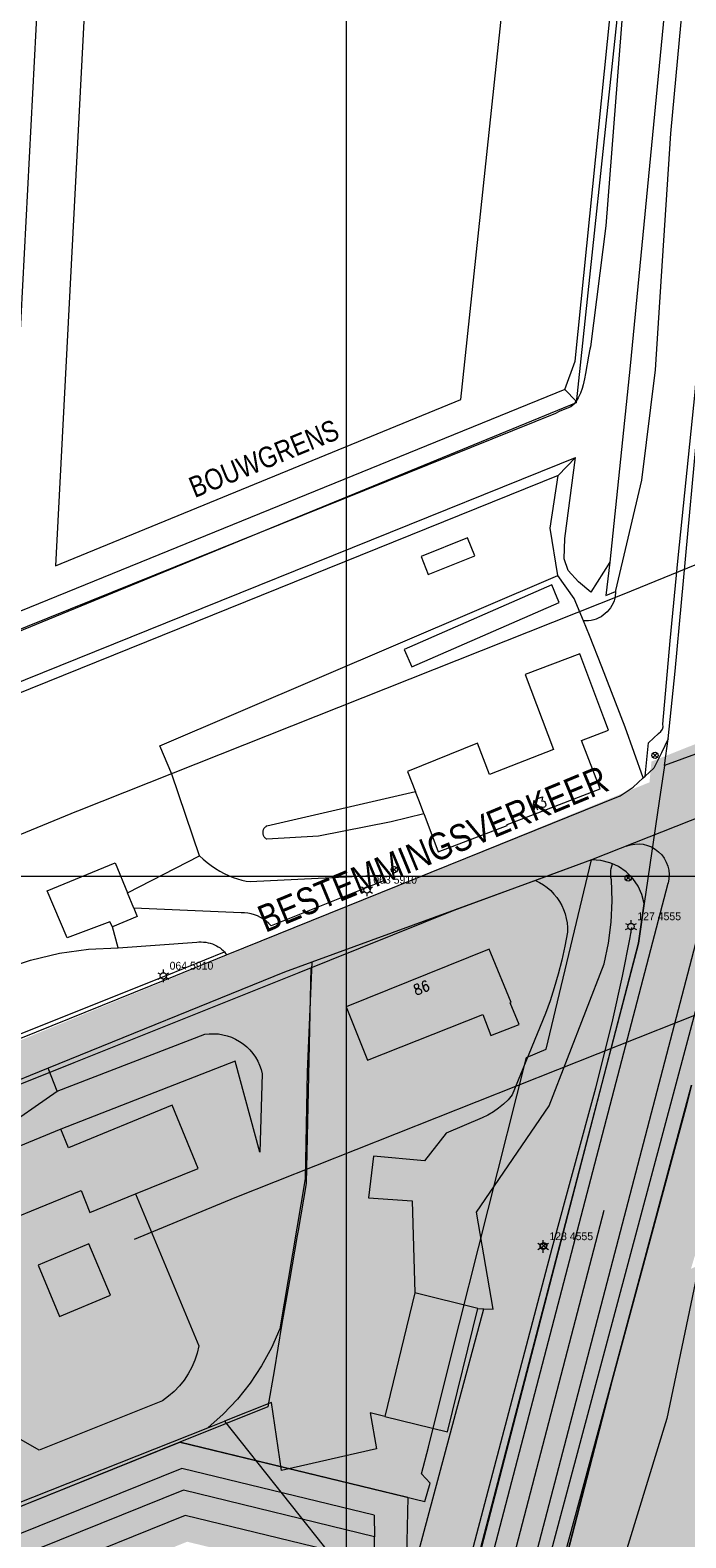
# Model space of a CAD drawing. Header units: metres. Extents: x 102313 to 104557, y 415820 to 422103.
# Tile 666 of 865: x 103570 to 103633, y 419537 to 419681. Entities that reach past the tile are written whole.
import ezdxf
from ezdxf.enums import TextEntityAlignment as Align

# ---------------------------------------------------------------- set-up
doc = ezdxf.new("R2010")
doc.units = ezdxf.units.M
doc.header["$MEASUREMENT"] = 0
for name, pattern in [('DGN Style 2', [121.043411, 72.626047, -48.417365]), ('DGN Style 3', [169.460776, 121.043411, -48.417365]), ('DGN Style 4', [193.790502, 96.834729, -48.417365, 0.121043, -48.417365])]:
    doc.linetypes.add(name, pattern=pattern)
for name, color, linetype, lineweight in [('00-Aslijn', 160, 'DGN Style 3', 0), ('00-Beschermingszone binnenzijde', 41, 'Continuous', 0), ('00-Best-Wonen', 33, 'Continuous', 0), ('00-Bouwgrens', 1, 'Continuous', 0), ('00-Coordinaten', 7, 'Continuous', 0), ('00-Exploitatie-BPGrens', 7, 'Continuous', 40), ('00-Taludlijn', 3, 'DGN Style 2', 0), ('00-Tekst-02', 7, 'Continuous', 0), ('00-tekst26', 7, 'Continuous', 0), ('00-Uitgiftegrens', 6, 'Continuous', 0), ('00-Water', 4, 'Continuous', 0), ('01-Best-Rijweg', 232, 'Continuous', 0), ('04 bestaand wonen hatch', 51, 'Continuous', 0), ('04- groen bovenwijks hatch', 91, 'Continuous', 0), ('04-best-rijweg hatch', 252, 'Continuous', 0), ('04-Drassig-Groen hatch', 73, 'Continuous', 0), ('04-groen hatch', 93, 'Continuous', 0), ('04-water hatch', 141, 'Continuous', 0), ('Erf', 52, 'Continuous', 0), ('Geleideconstructie', 7, 'Continuous', 0), ('Hek', 30, 'DGN Style 4', 0), ('Hoofdgebouw', 1, 'Continuous', 0), ('Huisnummers_BAG', 7, 'Continuous', 0), ('Oever_slootkant', 92, 'Continuous', 0), ('openbare verlichtingsobj  label', 2, 'Continuous', 0), ('openbare verlichtingsobject', 2, 'Continuous', 0), ('Raster', 30, 'DGN Style 4', 0), ('Rijbaan', 7, 'Continuous', 0), ('Schuur', 1, 'Continuous', 0), ('Terrein_bouwland', 92, 'Continuous', 0), ('Terrein_groenvoorziening', 3, 'Continuous', 0), ('verkeersborden', 30, 'Continuous', 0), ('water', 2, 'Continuous', 0)]:
    doc.layers.add(name, color=color, linetype=linetype, lineweight=lineweight)
doc.styles.add('STYLE-ENGINEERING', font='ENGINEERING.shx')
doc.styles.add('Style-STANDARD', font='STANDARD.shx')
doc.styles.add('Style-WORKING', font='WORKING.shx')

# ---------------------------------------------------------------- blocks, each defined once
blk = doc.blocks.new('125')
at = {"layer": 'verkeersborden'}
for p, q in [((0.212, 0.212), (-0.212, -0.212)), ((0.212, -0.212), (-0.212, 0.212))]:
    blk.add_line(p, q, dxfattribs=at)
blk.add_circle((0, 0), 0.3, dxfattribs=at)
blk = doc.blocks.new('135')
at = {"layer": 'openbare verlichtingsobject'}
for p, q in [((-0.52, 0.3), (-0.26, 0.15)), ((0, 0.3), (0, 0.6)), ((0.26, 0.15), (0.52, 0.3)), ((-0.52, -0.3), (-0.26, -0.15)), ((0, -0.6), (0, -0.3)), ((0.26, -0.15), (0.52, -0.3))]:
    blk.add_line(p, q, dxfattribs=at)
blk.add_circle((0, 0), 0.3, dxfattribs=at)

msp = doc.modelspace()

# ---------------------------------------------------------------- hatches: boundary and pattern name
at = {"layer": '04 bestaand wonen hatch'}
for points in [[(103607.563, 419540.121), (103602.695, 419541.303), (103584.101, 419545.816), (103592.501, 419549.202), (103593.109, 419552.659), (103593.831, 419556.988), (103594.594, 419561.316), (103595.332, 419565.606), (103595.415, 419566.092), (103596.171, 419570.578), (103596.619, 419591.208), (103610.333, 419596.741), (103623.501, 419601.582), (103619.169, 419583.451), (103617.28, 419582.64), (103609.951, 419553.54), (103607.883, 419545.328), (103607.244, 419542.792), (103608.059, 419541.899)], [(103383.168, 419464.826), (103375.291, 419484.064), (103351.83, 419474.313), (103346.435, 419488.041), (103362.913, 419495.075), (103371.304, 419498.62), (103380.819, 419502.694), (103390.333, 419506.769), (103396.499, 419509.364), (103398.262, 419510.106), (103409.69, 419514.811), (103421.118, 419519.515), (103434.886, 419525.182), (103448.654, 419530.85), (103457.448, 419534.47), (103466.521, 419538.192), (103475.594, 419541.914), (103494.155, 419549.59), (103507.346, 419555.046), (103520.537, 419560.501), (103542.696, 419569.514), (103564.854, 419578.526), (103569.402, 419580.329), (103573.951, 419582.131), (103595.495, 419590.754), (103596.619, 419591.208), (103596.171, 419570.578), (103595.415, 419566.092), (103595.332, 419565.606), (103594.594, 419561.316), (103593.831, 419556.988), (103593.109, 419552.659), (103592.501, 419549.202), (103584.101, 419545.816)]]:
    msp.add_hatch(color=256, dxfattribs=at).paths.add_polyline_path(points)
at = {"layer": '04- groen bovenwijks hatch'}
for points in [[(103529.409, 419166.173), (103522.04, 419168.096), (103546.744, 419262.723), (103548.621, 419269.911), (103564.746, 419331.675), (103592.033, 419435.063), (103593.819, 419441.831), (103596.08, 419450.398), (103636.951, 419606.909), (103640.07, 419608.144), (103639.921, 419607.981), (103638.577, 419606.518), (103636.992, 419598.2), (103635.408, 419589.882), (103642.04, 419592.641), (103637.535, 419577.533), (103633.03, 419562.425), (103643.589, 419566.97), (103654.148, 419571.515), (103653.273, 419570.97), (103652.858, 419570.665), (103652.443, 419570.359), (103651.665, 419569.683), (103650.943, 419568.948), (103650.282, 419568.158), (103649.685, 419567.318), (103647.323, 419561.567), (103627.843, 419514.469), (103618.438, 419493.42), (103609.498, 419468.44), (103608.669, 419465.349), (103608.029, 419462.391), (103602.913, 419446.498), (103602.817, 419446.2), (103601.091, 419439.932), (103599.232, 419433.183), (103597.505, 419426.916), (103595.189, 419418.529), (103590.246, 419400), (103588.719, 419394.452), (103587.629, 419390.333), (103586.477, 419385.983), (103586.373, 419385.589), (103584.027, 419377.084), (103581.68, 419367.924), (103580.176, 419362.392), (103578.371, 419355.255), (103575.003, 419343.062), (103572.776, 419334.437), (103572.115, 419332.237), (103571.573, 419329.976), (103570.434, 419327.241), (103570.154, 419326.909), (103569.889, 419326.767), (103569.049, 419323.532), (103569.943, 419321.826), (103569.34, 419319.328), (103566.333, 419308.205), (103563.683, 419297.379), (103548.732, 419239.888), (103541.767, 419213.102), (103538.95, 419202.271), (103535.88, 419190.256), (103532.745, 419178.455), (103532.561, 419177.799), (103532.143, 419176.311)], [(103630.844, 419599.356, 0.6142325), (103626.837, 419602.903), (103626.837, 419602.903), (103623.501, 419601.582), (103619.169, 419583.451), (103617.28, 419582.64), (103609.951, 419553.54), (103607.883, 419545.328), (103607.244, 419542.792), (103608.059, 419541.899), (103607.563, 419540.121), (103602.695, 419541.303), (103602.708, 419538.83), (103602.719, 419536.769), (103602.735, 419533.794), (103602.742, 419532.569), (103602.556, 419524.188), (103601.438, 419516.72), (103600.455, 419513.723), (103596.358, 419496.398), (103594.868, 419489.72), (103594.865, 419489.701), (103594.864, 419489.701), (103593.3, 419482.691), (103599.928, 419480.967)]]:
    msp.add_hatch(color=256, dxfattribs=at).paths.add_polyline_path(points)
at = {"layer": '04-best-rijweg hatch'}
for points in [[(103232.468, 419451.431), (103232.077, 419453.561), (103269.458, 419459.866), (103630.473, 419607.968), (103679.145, 419627.935), (103772.275, 419666.141), (103771.447, 419668.159), (103772.316, 419668.529), (103772.56, 419668.779), (103784.329, 419673.798), (103790.112, 419676.264), (103789.285, 419672.256), (103788.916, 419670.468), (103774.906, 419664.542), (103755.021, 419656.361), (103735.243, 419648.013), (103718.499, 419640.845), (103704.117, 419634.656), (103689.735, 419628.467), (103683.868, 419626.19), (103678.001, 419623.913), (103661.849, 419617.335), (103645.697, 419610.757), (103642.883, 419609.45), (103640.61, 419608.395), (103640.624, 419608.357), (103640.07, 419608.144), (103636.951, 419606.909), (103626.837, 419602.903), (103623.501, 419601.582), (103610.333, 419596.741), (103596.619, 419591.208), (103595.495, 419590.754), (103573.951, 419582.131), (103569.402, 419580.329), (103564.854, 419578.526), (103542.696, 419569.514), (103520.537, 419560.501), (103507.346, 419555.046), (103494.155, 419549.59), (103475.594, 419541.914), (103466.521, 419538.192), (103457.448, 419534.47), (103448.654, 419530.85), (103434.886, 419525.182), (103421.118, 419519.515), (103409.69, 419514.811), (103398.262, 419510.106), (103396.499, 419509.364), (103390.333, 419506.769), (103380.819, 419502.694), (103371.304, 419498.62), (103362.913, 419495.075), (103346.435, 419488.041), (103324.814, 419479.112), (103303.192, 419470.184), (103292.94, 419465.932), (103287.883, 419463.835), (103282.826, 419461.738), (103283.125, 419461.007), (103277.442, 419459.36), (103267.019, 419457.782), (103242.811, 419453.332), (103236.925, 419452.256), (103234.953, 419451.888)], [(103630.473, 419607.968), (103630.653, 419609.943), (103658.263, 419620.903), (103678.615, 419629.097), (103678.776, 419628.743), (103679.145, 419627.935)], [(103338.093, 418481.285), (103341.969, 418480.294), (103347.781, 418502.48), (103384.782, 418643.731), (103386.556, 418650.502), (103450.571, 418894.875), (103452.572, 418902.515), (103454.346, 418909.287), (103491.807, 419052.295), (103520.272, 419161.323), (103522.04, 419168.096), (103546.744, 419262.723), (103548.621, 419269.911), (103564.746, 419331.675), (103592.033, 419435.063), (103593.819, 419441.831), (103596.08, 419450.398), (103636.951, 419606.909), (103626.837, 419602.903), (103626.837, 419602.903, -0.6142325), (103630.844, 419599.356), (103592.211, 419451.413), (103589.949, 419442.841), (103588.162, 419436.073), (103560.876, 419332.685), (103544.751, 419270.921), (103542.874, 419263.733), (103518.17, 419169.107), (103516.402, 419162.334), (103487.938, 419053.308), (103450.476, 418910.297), (103448.702, 418903.526), (103446.701, 418895.889), (103382.686, 418651.513), (103380.912, 418644.741), (103343.911, 418503.494)]]:
    msp.add_hatch(color=256, dxfattribs=at).paths.add_polyline_path(points)
at = {"layer": '04-Drassig-Groen hatch'}
for points in [[(103226.492, 419430.149), (103225.965, 419432.118), (103292.651, 419436.676), (103374.538, 419458.76), (103584.282, 419543.302), (103602.708, 419538.83), (103602.719, 419536.769), (103584.435, 419541.207), (103375.175, 419456.86), (103292.983, 419434.694)], [(103226.606, 419429.723), (103226.492, 419430.149), (103292.983, 419434.694), (103375.175, 419456.86), (103584.435, 419541.207), (103602.719, 419536.769), (103602.735, 419533.794), (103602.742, 419532.569), (103602.556, 419524.188), (103601.438, 419516.72), (103600.455, 419513.723), (103596.358, 419496.398), (103594.868, 419489.72), (103600.06, 419524.402), (103600.242, 419532.59), (103600.229, 419535.007), (103584.607, 419538.798), (103375.896, 419454.673), (103293.313, 419432.4)]]:
    msp.add_hatch(color=256, dxfattribs=at).paths.add_polyline_path(points)
at = {"layer": '04-groen hatch'}
msp.add_hatch(color=256, dxfattribs=at).paths.add_polyline_path([(103238.756, 419443.496, 0.9413047), (103240.163, 419439.759), (103239.573, 419441.67), (103245.306, 419443.44), (103251.039, 419445.21), (103256.772, 419446.98), (103257.612, 419447.24), (103262.505, 419448.75), (103268.238, 419450.52), (103270.513, 419451.223), (103282.179, 419454.895), (103282.78, 419452.987), (103284.581, 419447.264), (103286.082, 419442.495), (103283.221, 419441.594), (103280.836, 419440.843), (103278.451, 419440.093), (103276.067, 419439.342), (103273.682, 419438.592), (103271.297, 419437.841), (103269.796, 419442.61), (103249.133, 419436.107), (103238.076, 419435.351), (103225.332, 419434.48), (103225.965, 419432.118), (103292.651, 419436.676), (103374.538, 419458.76), (103584.282, 419543.302), (103602.708, 419538.83), (103602.695, 419541.303), (103584.101, 419545.816), (103383.168, 419464.826), (103373.774, 419461.04), (103292.133, 419439.021), (103288.332, 419448.298), (103285.883, 419454.276), (103283.125, 419461.007), (103277.442, 419459.36), (103241.317, 419444.542), (103238.815, 419443.519), (103238.757, 419443.495)])
at = {"layer": '04-water hatch'}
h = msp.add_hatch(color=256, dxfattribs=at)
h.paths.add_polyline_path([(103583.982, 419503.181, -0.6159828), (103586.666, 419500.823), (103585.573, 419496.619, -0.0833697), (103585.319, 419495.644), (103582.67, 419485.455), (103593.3, 419482.691), (103594.864, 419489.701), (103594.868, 419489.72), (103600.06, 419524.402), (103600.242, 419532.59), (103600.229, 419535.007), (103584.607, 419538.798), (103375.896, 419454.673), (103293.313, 419432.4), (103226.606, 419429.723), (103227.642, 419425.851), (103237.257, 419424.975, -0.2891735), (103238.824, 419423.526), (103248.189, 419388.541, 0.4147622), (103250.642, 419387.127), (103251.145, 419387.263), (103387.899, 419424.145)])
h.paths.add_polyline_path([(103362.083, 419421.325), (103359.791, 419430.236), (103383.698, 419436.683), (103465.101, 419469.495), (103468.54, 419460.962), (103386.626, 419427.944)])
h.paths.add_polyline_path([(103247.954, 419406.82), (103246.015, 419414.065), (103263.272, 419418.503), (103265.14, 419411.24)])
h.paths.add_polyline_path([(103316.567, 419419.614), (103314.699, 419426.878), (103353.039, 419437.219), (103354.907, 419429.954)])
h.paths.add_polyline_path([(103252.018, 419391.641), (103248.242, 419405.747), (103265.583, 419406.341), (103274.859, 419415.38), (103306.724, 419424.698), (103316.045, 419418.438), (103349.322, 419427.413), (103351.614, 419418.502)])
h.paths.add_polyline_path([(103413.018, 419449.58), (103410.139, 419456.722), (103443.753, 419470.27), (103446.632, 419463.129)])
h.paths.add_polyline_path([(103447.559, 419463.503), (103444.681, 419470.644), (103472.003, 419481.657), (103474.882, 419474.516)])
h.paths.add_polyline_path([(103244.651, 419419.162), (103242.675, 419426.544), (103265.021, 419428.071), (103265.533, 419420.589)])
h.paths.add_polyline_path([(103561.837, 419509.565), (103558.958, 419516.708), (103587.845, 419528.351), (103590.724, 419521.208)])
h.paths.add_polyline_path([(103561.462, 419498.416), (103558.023, 419506.949), (103585.822, 419518.154), (103589.261, 419509.621)])
h.paths.add_polyline_path([(103266.531, 419420.657), (103266.019, 419428.14), (103293.763, 419430.036), (103376.671, 419452.396), (103584.792, 419536.284), (103587.822, 419535.549), (103589.947, 419530.275), (103557.313, 419517.122), (103553.399, 419501.001), (103507.853, 419476.673), (103472.524, 419482.945), (103379.197, 419445.327), (103378.913, 419445.232), (103295.007, 419422.603)])

# ---------------------------------------------------------------- linework, layer by layer
at = {"layer": '00-Aslijn'}
msp.add_line((103594.145, 419450.905), (103634.77, 419606.474), dxfattribs=at)
at = {"layer": '00-Beschermingszone binnenzijde', "linetype": 'DGN Style 3', "flags": 128}
for points in [[(103081.377, 419449.218), (103087.193, 419450.14), (103107.104, 419453.297), (103177.88, 419465.088), (103177.955, 419465.1), (103266.054, 419479.436), (103332.029, 419506.263), (103341.329, 419510.167), (103419.22, 419542.869), (103478.818, 419567.07), (103510.778, 419580.047), (103574.219, 419606.241), (103574.332, 419606.287), (103626.621, 419627.05), (103677.746, 419647.979), (103697.412, 419656.029), (103747.545, 419678.654), (103760.528, 419689.492), (103767.665, 419694.172), (103799.308, 419711.469), (103800.055, 419711.857), (103800.334, 419711.992), (103823.339, 419722.897), (103964.454, 419770.371), (103968.423, 419772.245), (103977.509, 419776.109), (103997.059, 419784.271), (103999.099, 419785.258)], [(103999.904, 419749.236), (103945.564, 419729.618), (103865.475, 419698.605), (103856.373, 419694.29), (103817.988, 419676.094), (103809.425, 419671.414), (103801.965, 419667.336), (103785.858, 419658.531), (103771.079, 419646.195), (103770.438, 419645.682), (103769.374, 419644.92), (103768.263, 419644.229), (103767.109, 419643.612), (103766.49, 419643.319), (103713.543, 419619.424), (103712.97, 419619.176), (103712.893, 419619.145), (103641.677, 419589.992), (103641.481, 419589.913), (103589.361, 419569.218), (103556.277, 419555.558), (103516.166, 419539.903), (103458.113, 419516.548), (103417.868, 419500), (103415.973, 419499.221), (103389.925, 419487.982), (103352.433, 419472.071), (103325.492, 419460.953), (103279.058, 419441.543), (103279.028, 419441.531), (103279.026, 419441.53), (103274.707, 419440.318), (103206.085, 419429.152), (103184.416, 419425.626), (103113.598, 419413.828), (103113.443, 419413.803), (103087.34, 419409.664)]]:
    msp.add_lwpolyline(points, dxfattribs=at)
at = {"layer": '00-Best-Wonen', "linetype": 'DGN Style 2'}
for p, q in [((103596.621, 419591.289), (103596.171, 419570.578)), ((103596.171, 419570.578), (103595.415, 419566.092)), ((103592.501, 419549.202), (103584.101, 419545.816))]:
    msp.add_line(p, q, dxfattribs=at)
at = {"layer": '00-Best-Wonen'}
msp.add_line((103609.951, 419553.54), (103609.952, 419553.545), dxfattribs=at)
at = {"layer": '00-Best-Wonen', "flags": 128}
msp.add_lwpolyline([(103383.168, 419464.826), (103584.101, 419545.816), (103607.563, 419540.121), (103608.059, 419541.899), (103607.244, 419542.792), (103607.883, 419545.328), (103607.883, 419545.328), (103609.951, 419553.54), (103609.952, 419553.545), (103617.28, 419582.64), (103619.169, 419583.451), (103623.501, 419601.582), (103610.333, 419596.741), (103595.495, 419590.754), (103573.951, 419582.131), (103569.402, 419580.329), (103564.854, 419578.526), (103542.696, 419569.514), (103520.537, 419560.501), (103507.346, 419555.046), (103494.155, 419549.59), (103475.594, 419541.914)], dxfattribs=at)
at = {"layer": '00-Best-Wonen', "linetype": 'DGN Style 2', "flags": 128}
msp.add_lwpolyline([(103595.415, 419566.092), (103595.332, 419565.606), (103594.594, 419561.316), (103593.831, 419556.988), (103593.109, 419552.659), (103592.501, 419549.202)], dxfattribs=at)
at = {"layer": '00-Bouwgrens', "linetype": 'Continuous', "lineweight": 0, "flags": 128}
msp.add_lwpolyline([(103608.326, 419747.197), (103578.378, 419748.815), (103572.182, 419629.732), (103610.999, 419645.671), (103619.474, 419725.73)], dxfattribs=at)
at = {"layer": '00-Coordinaten'}
for p, q in [((103600, 420000), (103600, 417600)), ((104100, 419600), (102600, 419600))]:
    msp.add_line(p, q, dxfattribs=at)
at = {"layer": '00-Exploitatie-BPGrens', "ltscale": 2, "const_width": 3, "flags": 128}
msp.add_lwpolyline([(103001.485, 419416.061), (103079.613, 419428.583), (103167.552, 419442.677), (103269.458, 419459.866), (103269.458, 419459.866), (103630.473, 419607.968), (103630.653, 419609.943), (103658.263, 419620.903), (103678.615, 419629.097), (103678.615, 419629.097), (103679.145, 419627.935), (103772.275, 419666.141)], dxfattribs=at)
at = {"layer": '00-Taludlijn'}
for p, q in [((103625.48, 419551.755), (103633.075, 419580.002)), ((103584.1, 419545.816), (103373.788, 419461.045)), ((103605.919, 419540.52), (103584.1, 419545.816)), ((103605.919, 419540.52), (103605.55, 419523.894))]:
    msp.add_line(p, q, dxfattribs=at)
at = {"layer": '00-Taludlijn', "flags": 128}
for points in [[(103628.55, 419597.4), (103628.004, 419593.592), (103603.844, 419501.198), (103603.051, 419497.375), (103601.579, 419495.427), (103598.089, 419481.796), (103598.271, 419479.335), (103595.707, 419470.077), (103589.558, 419446.561)], [(103607.703, 419483.871), (103613.951, 419507.125), (103625.48, 419551.755)]]:
    msp.add_lwpolyline(points, dxfattribs=at)
at = {"layer": '00-Uitgiftegrens'}
for p, q in [((103567.319, 419622.87), (103574.014, 419751.554)), ((103627.195, 419694.133), (103622.034, 419645.338)), ((103622.034, 419645.338), (103567.319, 419622.87))]:
    msp.add_line(p, q, dxfattribs=at)
at = {"layer": '00-Water'}
for p, q in [((103584.282, 419543.302), (103374.538, 419458.76)), ((103602.708, 419538.83), (103584.282, 419543.302)), ((103602.708, 419538.83), (103602.719, 419536.769)), ((103602.742, 419532.569), (103602.719, 419536.769))]:
    msp.add_line(p, q, dxfattribs=at)
at = {"layer": '00-Water', "linetype": 'DGN Style 2'}
for p, q in [((103584.435, 419541.207), (103375.175, 419456.86)), ((103602.719, 419536.769), (103584.435, 419541.207)), ((103584.607, 419538.798), (103375.896, 419454.673)), ((103600.229, 419535.007), (103584.607, 419538.798))]:
    msp.add_line(p, q, dxfattribs=at)
at = {"layer": '01-Best-Rijweg'}
for p, q in [((103640.07, 419608.144), (103623.501, 419601.582)), ((103596.08, 419450.397), (103636.957, 419606.93)), ((103592.211, 419451.413), (103630.844, 419599.356))]:
    msp.add_line(p, q, dxfattribs=at)
at = {"layer": '01-Best-Rijweg', "extrusion": (0, 0, -1)}
msp.add_arc((-103627.942, 419600.114), 3, 68.3969, 194.63529, dxfattribs=at)
at = {"layer": 'Erf', "flags": 128}
for points in [[(103585.973, 419601.972), (103583.317, 419609.772), (103582.171, 419612.501)], [(103606.665, 419608.1), (103592.414, 419604.823), (103592.361, 419604.794), (103592.31, 419604.759), (103592.262, 419604.72), (103592.218, 419604.678), (103592.178, 419604.631), (103592.142, 419604.581), (103592.111, 419604.529), (103592.084, 419604.473), (103592.063, 419604.416), (103592.046, 419604.357), (103592.035, 419604.296), (103592.029, 419604.235), (103592.029, 419604.174), (103592.034, 419604.112), (103592.044, 419604.052), (103592.06, 419603.992), (103592.08, 419603.935), (103592.106, 419603.879), (103592.137, 419603.826), (103592.172, 419603.775), (103592.211, 419603.728), (103592.255, 419603.685), (103592.302, 419603.646), (103592.352, 419603.611), (103592.406, 419603.58), (103597.373, 419603.88), (103604.324, 419605.253), (103607.46, 419606.019)], [(103579.085, 419598.409), (103585.973, 419601.972)], [(103585.973, 419601.972), (103586.328, 419601.643), (103586.703, 419601.329), (103587.093, 419601.034), (103587.498, 419600.759), (103587.912, 419600.506), (103588.334, 419600.277), (103588.76, 419600.074), (103589.186, 419599.899), (103589.61, 419599.753), (103590.028, 419599.636), (103590.438, 419599.55), (103590.835, 419599.496), (103603.205, 419600.125), (103603.236, 419600.127), (103603.267, 419600.127), (103603.298, 419600.124), (103603.329, 419600.119), (103603.359, 419600.11), (103603.388, 419600.1), (103603.416, 419600.086), (103603.443, 419600.071), (103603.469, 419600.053), (103603.493, 419600.033), (103603.515, 419600.011), (103603.535, 419599.987), (103603.553, 419599.962), (103603.569, 419599.935), (103603.583, 419599.907), (103603.594, 419599.877), (103603.602, 419599.847), (103603.608, 419599.817), (103603.611, 419599.786), (103603.612, 419599.754), (103603.609, 419599.723), (103603.605, 419599.693), (103603.597, 419599.662), (103603.587, 419599.633), (103603.574, 419599.604), (103603.56, 419599.577), (103603.542, 419599.551), (103603.523, 419599.526)], [(103603.523, 419599.526), (103592.825, 419595.254), (103592.603, 419595.491), (103592.361, 419595.707), (103592.1, 419595.9), (103591.823, 419596.069), (103591.532, 419596.213), (103591.23, 419596.329), (103590.918, 419596.419), (103590.599, 419596.479), (103590.276, 419596.511), (103589.951, 419596.514), (103579.682, 419596.963)], [(103618.143, 419599.621), (103618.539, 419599.421), (103618.917, 419599.188), (103619.273, 419598.925), (103619.607, 419598.632), (103619.914, 419598.312), (103620.192, 419597.968), (103620.44, 419597.602), (103620.656, 419597.217), (103620.838, 419596.815), (103620.984, 419596.401), (103621.094, 419595.976), (103621.166, 419595.544), (103621.201, 419595.109), (103621.198, 419594.673)], [(103578.191, 419593.152), (103577.641, 419595.16)], [(103621.198, 419594.673), (103620.946, 419593.314), (103620.652, 419591.966), (103620.318, 419590.639), (103619.946, 419589.341), (103619.538, 419588.081), (103619.097, 419586.867), (103615.919, 419579.087), (103615.522, 419578.617), (103615.086, 419578.183), (103614.615, 419577.789), (103614.113, 419577.438), (103613.584, 419577.134), (103613.033, 419576.879), (103609.584, 419575.402), (103607.511, 419572.769), (103602.625, 419573.212), (103602.148, 419569.211), (103606.339, 419568.927), (103606.597, 419560.121)], [(103567.115, 419591.085), (103569.797, 419591.989), (103572.554, 419592.638), (103575.36, 419593.027), (103578.191, 419593.152)], [(103578.191, 419593.152), (103585.707, 419593.708), (103585.924, 419593.723), (103586.143, 419593.725), (103586.363, 419593.712), (103586.581, 419593.686), (103586.796, 419593.647), (103587.007, 419593.595), (103587.212, 419593.529), (103587.409, 419593.452), (103587.597, 419593.363), (103587.775, 419593.262), (103587.941, 419593.152), (103588.094, 419593.032), (103588.233, 419592.903), (103588.358, 419592.767)], [(103596.732, 419591.784), (103596.277, 419581.291), (103596.096, 419571.048), (103593.651, 419556.673), (103592.864, 419554.863), (103591.922, 419553.128), (103590.832, 419551.482), (103589.603, 419549.937), (103588.244, 419548.504), (103586.766, 419547.195)], [(103572.336, 419579.44), (103586.469, 419584.881), (103586.905, 419584.928), (103587.342, 419584.937), (103587.777, 419584.908), (103588.208, 419584.84), (103588.63, 419584.734), (103589.04, 419584.592), (103589.435, 419584.414), (103589.812, 419584.201), (103590.169, 419583.956), (103590.501, 419583.68), (103590.808, 419583.375), (103591.085, 419583.044), (103591.332, 419582.689), (103591.547, 419582.313), (103591.727, 419581.919), (103591.871, 419581.509), (103591.978, 419581.088), (103591.744, 419573.605), (103589.38, 419582.32), (103572.689, 419575.782)], [(103572.336, 419579.44), (103571.478, 419581.64)], [(103545.237, 419562.154), (103545.064, 419562.837), (103561.14, 419571.632), (103572.336, 419579.44)], [(103579.833, 419569.585), (103585.925, 419555.05), (103585.76, 419554.348), (103585.533, 419553.664), (103585.246, 419553.003), (103584.902, 419552.369), (103584.504, 419551.768), (103584.053, 419551.205), (103583.555, 419550.684), (103583.013, 419550.209), (103582.431, 419549.784), (103570.625, 419545.066), (103566.422, 419547.457), (103564.908, 419546.906)], [(103612.633, 419558.612), (103613.212, 419558.594)]]:
    msp.add_lwpolyline(points, dxfattribs=at)
at = {"layer": 'Geleideconstructie', "flags": 128}
for points in [[(103628.964, 419612.788), (103629.932, 419613.695), (103630.158, 419613.872), (103630.295, 419614.084), (103630.36, 419614.327), (103630.348, 419614.578), (103631.034, 419622.546), (103631.794, 419630.502), (103633.416, 419646.363), (103634.627, 419662.323), (103636.226, 419690.309), (103637.941, 419722.224), (103639.76, 419754.563)], [(103633.075, 419580.002), (103632.489, 419577.735), (103625.48, 419551.755)]]:
    msp.add_lwpolyline(points, dxfattribs=at)
at = {"layer": 'Hek', "flags": 128}
for points in [[(103582.171, 419612.501), (103620.276, 419628.804)], [(103603.16, 419501.37), (103611.585, 419533.531), (103619.736, 419564.409), (103623.927, 419579.755), (103624.829, 419583.304), (103625.537, 419586.271), (103626.464, 419590.441), (103627.218, 419594.131), (103627.827, 419598.279), (103627.806, 419598.44), (103627.73, 419598.583), (103626.072, 419600.446)], [(103610.959, 419496.54), (103615.791, 419515.955), (103625.48, 419551.755)]]:
    msp.add_lwpolyline(points, dxfattribs=at)
at = {"layer": 'Hoofdgebouw', "flags": 128}
for points in [[(103620.228, 419626.674), (103619.691, 419627.903), (103605.561, 419621.728), (103606.293, 419620.053), (103620.423, 419626.228), (103620.228, 419626.674)], [(103624.681, 419615.183), (103622.378, 419621.304), (103617.163, 419619.347), (103619.88, 419612.139), (103613.744, 419609.756), (103612.598, 419612.756)], [(103607.46, 419606.019), (103608.834, 419602.356), (103615.446, 419604.887), (103615.436, 419604.966), (103617.947, 419605.928), (103624.322, 419608.369), (103622.535, 419613.015), (103625.126, 419613.999), (103624.681, 419615.183)], [(103612.598, 419612.756), (103605.9, 419610.058), (103606.665, 419608.1)], [(103607.035, 419607.153), (103606.665, 419608.1)], [(103607.46, 419606.019), (103607.035, 419607.153)], [(103577.641, 419595.16), (103577.404, 419595.637), (103573.292, 419594.101), (103571.399, 419598.631), (103577.896, 419601.292), (103579.085, 419598.409)], [(103579.682, 419596.963), (103579.085, 419598.409)], [(103579.81, 419596.652), (103580.02, 419596.142), (103577.641, 419595.16)], [(103579.682, 419596.963), (103579.81, 419596.652)], [(103613.878, 419592.634), (103613.719, 419593.022), (103600.002, 419587.516), (103602.052, 419582.413), (103613.09, 419586.764), (103613.879, 419584.764), (103616.576, 419585.827), (103615.725, 419587.9), (103615.808, 419587.934), (103613.878, 419592.634)], [(103579.833, 419569.585), (103585.833, 419572.032), (103583.367, 419578.078), (103573.422, 419573.997), (103572.689, 419575.782)], [(103572.689, 419575.782), (103561.537, 419571.205), (103563.866, 419565.529), (103574.629, 419569.92), (103575.489, 419567.813), (103579.833, 419569.585)], [(103570.512, 419562.78), (103572.584, 419557.844), (103577.439, 419559.882), (103575.368, 419564.818), (103570.512, 419562.78)], [(103606.597, 419560.121), (103603.703, 419548.261)], [(103612.633, 419558.612), (103606.597, 419560.121)], [(103603.703, 419548.261), (103609.702, 419546.805), (103612.633, 419558.612)]]:
    msp.add_lwpolyline(points, dxfattribs=at)
at = {"layer": 'Oever_slootkant', "flags": 128}
for points in [[(103620.943, 419646.625), (103621.933, 419649.331), (103627.279, 419702.079), (103631.727, 419748.402)], [(103636.906, 419735.593), (103635.228, 419719.009), (103634.518, 419710.491), (103633.937, 419699.779), (103632.55, 419687.034), (103631.066, 419671.128), (103630.162, 419657.48), (103629.614, 419648.51), (103628.291, 419637.927), (103625.818, 419627.385), (103625.815, 419627.277)], [(103620.943, 419646.625), (103563.464, 419623.225), (103554.772, 419619.64)], [(103622.041, 419645.503), (103620.943, 419646.625)], [(103621.979, 419640.105), (103620.311, 419638.398)], [(103620.311, 419638.398), (103568.271, 419617.353), (103556.191, 419612.956), (103554, 419612.195), (103553.544, 419611.754), (103553.331, 419611.298), (103557.808, 419598.105)], [(103620.276, 419628.804), (103619.56, 419633.335), (103620.311, 419638.398)], [(103625.259, 419630.078), (103624.882, 419626.9), (103625.815, 419627.277)], [(103625.815, 419627.277), (103625.812, 419627.136), (103625.784, 419626.888), (103625.734, 419626.642), (103625.662, 419626.402), (103625.57, 419626.168), (103625.457, 419625.943), (103625.325, 419625.728), (103625.174, 419625.525), (103625.006, 419625.336), (103624.823, 419625.163), (103624.625, 419625.005), (103624.415, 419624.866), (103624.193, 419624.746), (103623.962, 419624.645), (103623.724, 419624.565), (103623.48, 419624.507), (103623.232, 419624.47), (103622.733, 419624.463)]]:
    msp.add_lwpolyline(points, dxfattribs=at)
at = {"layer": 'Raster', "flags": 128}
for points in [[(103622.733, 419624.463), (103621.852, 419626.621), (103620.276, 419628.804)], [(103623.3, 419623.075), (103622.733, 419624.463)], [(103603.703, 419548.261), (103602.326, 419548.621), (103602.935, 419545.166), (103593.829, 419543.094), (103592.861, 419549.609), (103588.381, 419547.835)], [(103561.45, 419537.16), (103561.922, 419537.356), (103586.766, 419547.195)], [(103586.766, 419547.195), (103588.381, 419547.835)]]:
    msp.add_lwpolyline(points, dxfattribs=at)
at = {"layer": 'Rijbaan', "flags": 128}
for points in [[(103630.856, 419613.171), (103631.529, 419619.658), (103634.538, 419652.514), (103637.596, 419703.17)], [(103630.856, 419613.171), (103630.198, 419611.835), (103629.479, 419610.377), (103628.65, 419609.603)], [(103638.432, 419613.533), (103630.484, 419610.624)], [(103630.484, 419610.624), (103630.856, 419613.171)], [(103630.484, 419610.624), (103629.982, 419607.195), (103628.55, 419597.4)], [(103588.557, 419592.475), (103626.257, 419607.706), (103627.509, 419608.536), (103628.466, 419609.43)], [(103628.466, 419609.43), (103628.65, 419609.603)], [(103610.248, 419498.837), (103615.727, 419520.64), (103633.702, 419588.003), (103636.851, 419601.483), (103637.561, 419605.055)], [(103625.528, 419601.194), (103625.275, 419601.308), (103624.41, 419601.524), (103623.501, 419601.582), (103618.143, 419599.621)], [(103628.55, 419597.4), (103628.33, 419598.264), (103627.96, 419599.074), (103627.451, 419599.806), (103626.82, 419600.435), (103626.087, 419600.941), (103625.724, 419601.105), (103625.528, 419601.194)], [(103618.143, 419599.621), (103596.732, 419591.784)], [(103628.004, 419593.592), (103628.55, 419597.4)], [(103598.186, 419480.212), (103598.063, 419481.659), (103598.147, 419482.762), (103598.455, 419483.967), (103598.584, 419484.835), (103598.9, 419486.035), (103599.598, 419488.839), (103600.723, 419492.863), (103601.06, 419493.988), (103601.288, 419494.884), (103601.544, 419495.464), (103602.111, 419496.358), (103602.703, 419497.626), (103603.252, 419498.505), (103603.528, 419499.246), (103603.795, 419500.144), (103604.065, 419501.362), (103628.004, 419593.592)], [(103596.732, 419591.784), (103594.12, 419590.828), (103571.478, 419581.64)], [(103582.852, 419590.17), (103588.557, 419592.475)], [(103557.217, 419579.792), (103565.668, 419583.228), (103582.852, 419590.17)], [(103571.478, 419581.64), (103569.754, 419580.941), (103568.509, 419580.436)]]:
    msp.add_lwpolyline(points, dxfattribs=at)
at = {"layer": 'Schuur', "flags": 128}
msp.add_lwpolyline([(103612.325, 419630.706), (103611.633, 419632.417), (103607.183, 419630.617), (103607.876, 419628.906), (103612.325, 419630.706)], dxfattribs=at)
at = {"layer": 'Terrein_bouwland', "flags": 128}
msp.add_lwpolyline([(103588.381, 419547.835), (103599.406, 419533.905)], dxfattribs=at)
at = {"layer": 'Terrein_groenvoorziening', "flags": 128}
for points in [[(103626.727, 419614.278), (103624.486, 419620.074), (103623.3, 419623.075)], [(103628.466, 419609.43), (103626.727, 419614.278)], [(103628.65, 419609.603), (103628.964, 419612.788)], [(103625.413, 419599.665), (103625.37, 419599.883), (103625.347, 419600.105), (103625.343, 419600.327), (103625.36, 419600.549), (103625.397, 419600.769), (103625.453, 419600.984), (103625.528, 419601.194)], [(103613.212, 419558.594), (103614.098, 419558.566), (103612.502, 419567.83), (103619.459, 419578.036), (103624.723, 419591.611), (103625.144, 419593.607), (103625.4, 419595.627), (103625.49, 419597.653), (103625.413, 419599.665)], [(103582.729, 419590.484), (103588.358, 419592.767)], [(103588.358, 419592.767), (103588.466, 419592.624), (103588.557, 419592.475)], [(103556.853, 419580.109), (103565.518, 419583.597), (103582.729, 419590.484)], [(103638.184, 419583.764), (103630.729, 419548.079)], [(103610.494, 419548.512), (103613.212, 419558.594)], [(103625.48, 419551.755), (103615.113, 419511.624)], [(103603.074, 419523.584), (103603.756, 419523.347), (103610.494, 419548.512)], [(103630.729, 419548.079), (103622.324, 419520.736), (103619.077, 419510.431)]]:
    msp.add_lwpolyline(points, dxfattribs=at)
at = {"layer": 'water', "flags": 128}
for points in [[(103633.886, 419717.945), (103627.205, 419648.902), (103625.259, 419630.078)], [(103627.975, 419702.05), (103624.872, 419662.297), (103623.402, 419650.714), (103623.339, 419650.471), (103623.204, 419649.826), (103622.936, 419648.171), (103622.84, 419647.644), (103622.714, 419647.082), (103622.615, 419646.729), (103622.457, 419646.281), (103622.371, 419646.081), (103622.24, 419645.822), (103622.145, 419645.659), (103622.041, 419645.503)], [(103620.081, 419644.373), (103620.427, 419644.534), (103621.144, 419644.824), (103621.325, 419644.908), (103621.514, 419645.01), (103621.719, 419645.149), (103621.845, 419645.26), (103621.928, 419645.352), (103622.041, 419645.503)], [(103555.305, 419618.236), (103620.081, 419644.373)], [(103557.434, 419597.97), (103552.536, 419612.084), (103584.411, 419624.947), (103620.474, 419639.498), (103621.979, 419640.105)], [(103621.268, 419629.304), (103620.901, 419630.404), (103620.936, 419632.343), (103621.979, 419640.105)], [(103625.259, 419630.078), (103623.426, 419627.227), (103622.245, 419628.205), (103621.268, 419629.304)]]:
    msp.add_lwpolyline(points, dxfattribs=at)

# ---------------------------------------------------------------- block references
at = {"layer": 'openbare verlichtingsobject'}
for p in [(103602.013, 419598.701), (103627.294, 419595.201), (103582.514, 419590.471), (103618.874, 419564.564)]:
    msp.add_blockref('135', p, dxfattribs=at)
at = {"layer": 'verkeersborden'}
for p in [(103629.585, 419611.591), (103604.631, 419600.645), (103627.016, 419599.848), (103618.921, 419564.645)]:
    msp.add_blockref('125', p, dxfattribs=at)

# ---------------------------------------------------------------- texts
at = {"layer": '00-Tekst-02', "linetype": 'Continuous', "lineweight": 0, "style": 'STYLE-ENGINEERING', "width": 0.85}
msp.add_text('BOUWGRENS', height=2, rotation=22.32436, dxfattribs=at).set_placement((103585.51, 419636.217))
at = {"layer": '00-tekst26', "style": 'Style-WORKING', "width": 0.846154}
msp.add_text('BESTEMMINGSVERKEER', height=2.6, rotation=22.4996, dxfattribs=at).set_placement((103592.284, 419594.581))
at = {"layer": 'Huisnummers_BAG', "color": 7, "linetype": 'Continuous', "lineweight": 0, "style": 'Style-STANDARD'}
for s, rotation, p in [('43', 21.19944, (103618.418, 419606.938)), ('86', 21.88699, (103607.227, 419589.339))]:
    msp.add_text(s, height=1, rotation=rotation, dxfattribs=at).set_placement(p, align=Align.MIDDLE_CENTER)
at = {"layer": 'openbare verlichtingsobj  label', "style": 'Style-WORKING'}
for s, p in [('063 5910', (103602.613, 419599.301)), ('127 4555', (103627.894, 419595.801)), ('064 5910', (103583.114, 419591.071)), ('128 4555', (103619.474, 419565.164))]:
    msp.add_text(s, height=0.75, dxfattribs=at).set_placement(p)

doc.saveas('drawing.dxf')
